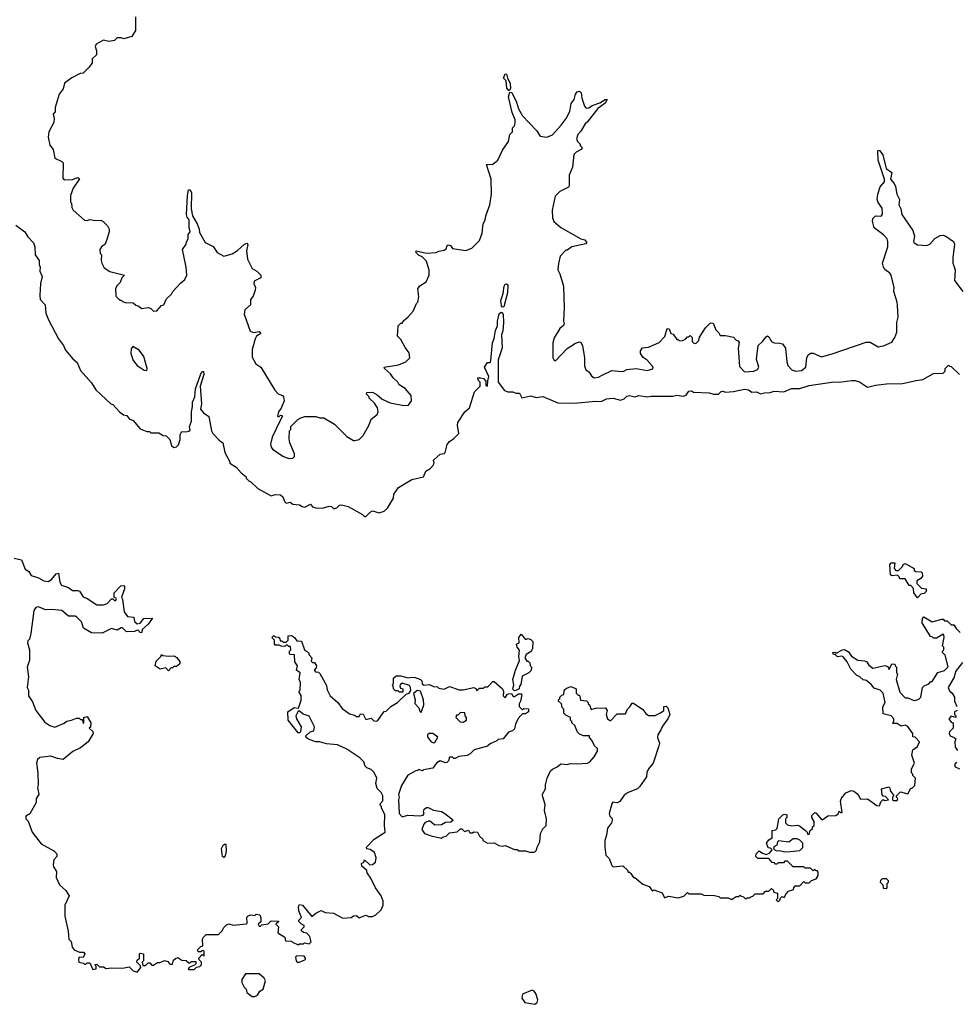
# Model space of a CAD drawing. Extents: x 2494106 to 2685573, y 758056 to 915185.
# Tile 280 of 507: x 2602595 to 2609522, y 857622 to 864905. Entities that reach past the tile are written whole.
import ezdxf

# ---------------------------------------------------------------- set-up
doc = ezdxf.new("R2010")
doc.units = 0

msp = doc.modelspace()

# ---------------------------------------------------------------- linework, layer by layer
at = {"layer": '0CON05XD'}
for points in [[(2603451.2, 864925), (2603452.5, 864825), (2603425, 864780), (2603365, 864762.5), (2603345, 864770), (2603315, 864770), (2603295, 864750), (2603255, 864742.5), (2603215, 864752.5), (2603160, 864725), (2603153.6, 864706.4), (2603163.3, 864675), (2603162.5, 864645), (2603130, 864615), (2603130, 864585), (2603110, 864555), (2603065, 864510), (2603043, 864507), (2602980, 864475), (2602927.5, 864435), (2602916.7, 864393.3), (2602887.5, 864355), (2602857.5, 864255), (2602856.4, 864223.6), (2602843.6, 864206.4), (2602850, 864175), (2602847.5, 864145), (2602810, 864075), (2602806.7, 864035), (2602817, 863977), (2602843.3, 863945), (2602855, 863880), (2602907, 863857), (2602917, 863847), (2602913, 863733), (2602925, 863720), (2602985, 863722.5), (2603025, 863736.7), (2603037, 863727), (2602991.7, 863658.3), (2602970, 863605), (2602970, 863555), (2602977, 863547), (2602980, 863515), (2602990, 863495), (2603075, 863422.5), (2603095, 863420), (2603115, 863426.7), (2603155, 863420), (2603195, 863422.5), (2603213, 863413), (2603245, 863380), (2603257.5, 863355), (2603257.5, 863335), (2603243, 863287), (2603227.5, 863245), (2603200, 863225), (2603187.5, 863205), (2603190, 863175), (2603200, 863165), (2603197.5, 863125), (2603203, 863103), (2603220.7, 863070.7), (2603261.7, 863041.7), (2603370, 863015), (2603350, 862995), (2603338.3, 862961.7), (2603315, 862940), (2603303, 862917), (2603305, 862860), (2603335, 862830), (2603345, 862830), (2603355, 862820), (2603375, 862812.5), (2603435, 862810), (2603453, 862793), (2603477, 862787), (2603495, 862770), (2603547, 862777), (2603565, 862770), (2603585, 862750), (2603608.3, 862751.7), (2603645, 862790), (2603660, 862795), (2603680.7, 862839.3), (2603717.5, 862875), (2603727.5, 862895), (2603783.6, 862956.4), (2603816.4, 862983.6), (2603830, 863015), (2603825.7, 863075), (2603800, 863205), (2603827.5, 863245), (2603828.3, 863261.7), (2603840, 863285), (2603840, 863315), (2603856.7, 863335), (2603847.5, 863367.5), (2603848.8, 863425), (2603834.2, 863444.2), (2603829.4, 863465), (2603835.6, 863605.6), (2603844.5, 863645.5), (2603856.7, 863646.7), (2603866.7, 863625), (2603864.3, 863505), (2603874.2, 863455), (2603907.5, 863395), (2603922.5, 863355), (2603925, 863330), (2603966.1, 863256.1), (2604025, 863227.5), (2604055, 863182.5), (2604105, 863156.7), (2604166.1, 863173.9), (2604205, 863197.5), (2604257.5, 863245), (2604275, 863252.5), (2604283, 863243), (2604273.3, 863195), (2604280, 863135), (2604313.6, 863063.6), (2604350, 863045), (2604377.5, 863015), (2604377.5, 862995), (2604328.3, 862971.7), (2604327.5, 862955), (2604340, 862925), (2604337.5, 862905), (2604320.7, 862859.3), (2604302.5, 862835), (2604303.3, 862795), (2604261.2, 862758.8), (2604256.4, 862726.4), (2604300.7, 862600.7), (2604325, 862592.5), (2604365, 862600), (2604378.8, 862585), (2604347.5, 862565), (2604337.5, 862545), (2604313.3, 862465), (2604315, 862410), (2604340.7, 862360.7), (2604377.5, 862335), (2604482.5, 862165), (2604507, 862137), (2604540, 862125), (2604546.4, 862116.4), (2604550, 862085), (2604528, 862032), (2604510, 862005), (2604502.5, 861975), (2604505, 861970), (2604515, 861970), (2604525, 861980), (2604540, 861975), (2604492, 861878), (2604462.1, 861817.9), (2604451.2, 861765), (2604455, 861742.5), (2604467.5, 861725), (2604545, 861673.3), (2604585, 861660), (2604615, 861662.5), (2604627.5, 861675), (2604627.5, 861695), (2604592.5, 861775), (2604587.5, 861805), (2604590, 861865), (2604600, 861875), (2604600, 861895), (2604651.7, 861948.3), (2604675, 861960), (2604705, 861970), (2604785, 861970), (2604815, 861960), (2604845, 861960), (2604923, 861913), (2605015, 861822.5), (2605063, 861793), (2605075, 861792.5), (2605105, 861800), (2605135, 861830), (2605176.7, 861903.3), (2605195, 861950), (2605240, 861985), (2605247.5, 862005), (2605242.5, 862035), (2605219.3, 862069.3), (2605180, 862105), (2605180, 862115), (2605160, 862135), (2605161.7, 862148.3), (2605205, 862150), (2605239.3, 862129.3), (2605275, 862097.5), (2605335, 862070), (2605435, 862052.5), (2605470, 862055), (2605492.5, 862085), (2605490, 862125), (2605445, 862177.5), (2605402.5, 862205), (2605393, 862223), (2605357.5, 862255), (2605336.7, 862285), (2605292.5, 862325), (2605290, 862335), (2605397, 862353), (2605450, 862375), (2605480, 862405), (2605475, 862440), (2605445, 862480), (2605415, 862540), (2605390, 862565), (2605391.7, 862601.7), (2605395, 862640), (2605415, 862660), (2605425, 862660), (2605435, 862680), (2605466.4, 862703.6), (2605505, 862750), (2605530, 862805), (2605540, 862815), (2605547.5, 862855), (2605540, 862915), (2605553.6, 862936.4), (2605602.5, 862965), (2605622.5, 863015), (2605623, 863053), (2605605, 863120), (2605571.7, 863151.7), (2605543.5, 863163.5), (2605526.2, 863185), (2605527.5, 863195), (2605605, 863178.8), (2605675, 863182.5), (2605695, 863192.5), (2605735, 863200), (2605749.3, 863210.7), (2605757.5, 863235), (2605765, 863240), (2605782.5, 863235), (2605795, 863212.5), (2605895, 863196.7), (2605940, 863215), (2605995, 863272.5), (2606016.2, 863325), (2606022.5, 863395), (2606037, 863423), (2606042.5, 863455), (2606072.5, 863535), (2606084.3, 863615), (2606083.3, 863725), (2606047.5, 863835), (2606095, 863836.7), (2606132.5, 863865), (2606165, 863940), (2606210, 864005), (2606220, 864055), (2606240, 864075), (2606240, 864105), (2606255, 864120), (2606260.7, 864139.3), (2606259.2, 864165), (2606237.8, 864217.8), (2606209.5, 864335), (2606221.4, 864368.6), (2606235, 864366.2), (2606269.2, 864295), (2606285, 864246.7), (2606315, 864193.8), (2606416.7, 864085), (2606445, 864042.5), (2606493, 864037), (2606535, 864053.3), (2606600, 864125), (2606636.2, 864175), (2606663.3, 864225), (2606674.1, 864285.9), (2606696.1, 864313.9), (2606706.7, 864355), (2606719.3, 864370.7), (2606735, 864376.7), (2606746.7, 864365), (2606753.3, 864325), (2606773.3, 864265), (2606785, 864250), (2606805, 864253.8), (2606828.8, 864271.2), (2606885, 864290.8), (2606925, 864313.8), (2606940, 864315), (2606925, 864288), (2606870.9, 864249.1), (2606793, 864147), (2606777.5, 864135), (2606745, 864080), (2606723, 864057), (2606713, 864023), (2606720, 864005), (2606740, 863985), (2606740, 863975), (2606751.7, 863961.7), (2606751.7, 863948.3), (2606710, 863925), (2606693, 863907), (2606683.3, 863815), (2606660, 863755), (2606660, 863675), (2606653.6, 863666.4), (2606590, 863635), (2606555, 863600), (2606533.3, 863496.7), (2606535, 863440), (2606545, 863412.5), (2606597, 863367), (2606745, 863283.3), (2606775.8, 863275.8), (2606790, 863255), (2606781.7, 863248.3), (2606680, 863225), (2606645, 863200), (2606635, 863200), (2606592.5, 863155), (2606579.2, 863100.8), (2606575.9, 863055.9), (2606591.2, 863025), (2606616.7, 862935), (2606623.3, 862775), (2606617.5, 862675), (2606622.5, 862655), (2606618, 862642), (2606589.3, 862620.7), (2606548.3, 862551.7), (2606538.8, 862515), (2606537.5, 862405), (2606545, 862390), (2606557, 862383), (2606645, 862472.5), (2606705, 862512.5), (2606735, 862522.5), (2606746.4, 862516.4), (2606757.5, 862495), (2606772.5, 862405), (2606772.5, 862345), (2606782.5, 862315), (2606805, 862300), (2606825, 862270), (2606845, 862256.7), (2606875, 862262), (2606903.1, 862276.9), (2606975, 862310), (2607045, 862302.9), (2607064.2, 862305.8), (2607085, 862318.8), (2607155, 862326.2), (2607235, 862311.2), (2607277, 862323), (2607280, 862335), (2607272.5, 862345), (2607236.4, 862386.4), (2607207, 862407), (2607187.5, 862435), (2607187.5, 862455), (2607201.7, 862478.3), (2607247, 862483), (2607325, 862517.5), (2607367, 862563), (2607385, 862620), (2607398.3, 862618.3), (2607410, 862585), (2607428.3, 862578.3), (2607455, 862540), (2607465, 862540), (2607475, 862530), (2607497, 862533), (2607518.3, 862541.7), (2607535, 862560), (2607545, 862560), (2607555, 862570), (2607570, 862555), (2607570, 862525), (2607581.7, 862511.7), (2607595, 862510), (2607617, 862533), (2607623, 862557), (2607667.5, 862625), (2607705, 862662.5), (2607725, 862660), (2607745, 862610), (2607765, 862590), (2607775, 862570), (2607815, 862570), (2607875, 862557.5), (2607893.6, 862533.6), (2607909.3, 862529.3), (2607916.2, 862516.2), (2607910, 862475), (2607918.7, 862338.7), (2607955, 862301.4), (2608025, 862305.6), (2608052.3, 862317.7), (2608062.3, 862335), (2608045.7, 862395), (2608056.7, 862495), (2608090, 862525), (2608115, 862560)], [(2606215, 864380), (2606197.4, 864397.4), (2606193.6, 864453.6), (2606172.4, 864472.4), (2606185, 864504), (2606195, 864502), (2606202, 864472), (2606222.3, 864435), (2606224.6, 864395.4), (2606215, 864380)], [(2608115, 862560), (2608125, 862566.7), (2608135, 862560), (2608155.8, 862525.8), (2608175, 862513.8), (2608213.6, 862513.6), (2608236.4, 862506.4), (2608260, 862475), (2608268.6, 862375), (2608276.4, 862346.4), (2608305, 862314.2), (2608335.6, 862305.6), (2608378.6, 862311.4), (2608409.2, 862335), (2608416.7, 862405), (2608425.8, 862425), (2608445, 862439.2), (2608465, 862438), (2608525, 862412), (2608605, 862433.8), (2608855, 862520), (2608885, 862520), (2608945, 862486.2), (2608985, 862493.8), (2609045, 862520), (2609068.8, 862555), (2609083.3, 862595), (2609082, 862665), (2609092, 862705), (2609088.3, 862791.7), (2609086.1, 862816.1), (2609060, 862895), (2609063.3, 862925), (2609040, 863015), (2609030, 863030), (2608995, 863057.5), (2608983.8, 863075), (2608977, 863103), (2609016.7, 863225), (2609016.7, 863265), (2609010, 863285), (2608985, 863313.3), (2608915.9, 863365.9), (2608902, 863415), (2608906.2, 863435), (2608925, 863453.3), (2608959.3, 863450.7), (2608970, 863455), (2608976.4, 863466.4), (2608975, 863510), (2608945, 863552.5), (2608938, 863575), (2608942.5, 863615), (2608960.5, 863669.5), (2608992.5, 863705), (2608992.5, 863725), (2608943.8, 863865), (2608942.5, 863935), (2608945, 863940), (2608955, 863937.5), (2608978.8, 863905), (2609002.5, 863805), (2609046.7, 863775), (2609036.7, 863725), (2609063.6, 863693.6), (2609071.7, 863671.7), (2609083.8, 863615), (2609101.2, 863575), (2609098, 863535), (2609112.5, 863505), (2609120.8, 863465), (2609201.2, 863345), (2609213.3, 863305), (2609206.7, 863265), (2609212, 863255), (2609235, 863238.8), (2609305, 863234), (2609326.7, 863245), (2609363.9, 863286.1), (2609402.3, 863307.7), (2609425, 863312), (2609445, 863304), (2609502.5, 863265), (2609510, 863245), (2609496.4, 863143.6), (2609496.7, 863105), (2609503.8, 863083.8), (2609513.6, 863053.6), (2609508.8, 862975), (2609570, 862895)], [(2602567.5, 863385), (2602632.5, 863335), (2602655, 863300), (2602696.7, 863255), (2602707.5, 863225), (2602710, 863165), (2602740, 863125), (2602740, 863095), (2602747.5, 863075), (2602743.3, 863045), (2602760, 863005), (2602750, 862955), (2602743.3, 862865), (2602746.7, 862835), (2602782.5, 862795), (2602787.5, 862735), (2602807.5, 862685), (2602882.5, 862545), (2602920, 862495), (2602935, 862460), (2602987, 862397), (2603019.3, 862369.3), (2603045, 862310), (2603125, 862220), (2603157, 862167), (2603270, 862065), (2603285, 862060), (2603333.6, 862003.6), (2603363, 861983), (2603387, 861977), (2603403.6, 861953.6), (2603435, 861940), (2603485, 861880), (2603535, 861860), (2603555, 861860), (2603565, 861850), (2603625, 861850), (2603655, 861830), (2603678.3, 861828.3), (2603705, 861800), (2603716.7, 861755), (2603735, 861740), (2603755, 861746.2), (2603769.7, 861760.3), (2603780.7, 861799.3), (2603781.2, 861835), (2603795, 861860), (2603825, 861857.5), (2603845, 861861.2), (2603855, 861870), (2603850, 861895), (2603866.1, 861935), (2603865.7, 862005), (2603873.8, 862045), (2603872, 862075), (2603891.2, 862115), (2603895.3, 862174.7), (2603935, 862286.2), (2603945, 862304), (2603955, 862303.8), (2603958.1, 862281.9), (2603929.4, 862195), (2603940, 862065), (2603932.9, 862025), (2603955, 861997.5), (2603995, 861970), (2604012.5, 861865), (2604023.6, 861843.6), (2604070, 861795), (2604097.5, 861775), (2604113, 861703), (2604150, 861635), (2604150, 861625), (2604196.4, 861596.4), (2604233.6, 861553.6), (2604270, 861525), (2604270, 861515), (2604290, 861495), (2604305, 861487.5), (2604356.4, 861436.4), (2604455, 861382.5), (2604485, 861392.5), (2604525, 861390), (2604542.5, 861375), (2604555, 861340), (2604565, 861330), (2604595, 861337.5), (2604615, 861322.5), (2604665, 861317.5), (2604685, 861303.3), (2604705, 861298.8), (2604745, 861322.5), (2604761.7, 861301.7), (2604785, 861293.8), (2604835, 861293.3), (2604885, 861307.5), (2604900, 861305), (2604915, 861290), (2604925, 861290), (2604940, 861295), (2604960, 861315), (2604976.1, 861316.1), (2605023.6, 861303.6), (2605130, 861245), (2605145, 861230), (2605155, 861230), (2605187, 861263), (2605205, 861272.5), (2605255, 861258.8), (2605290.7, 861269.3), (2605315, 861292.5), (2605360, 861365), (2605362.5, 861395), (2605397.5, 861445), (2605495, 861503.8), (2605582.5, 861525), (2605600, 861565), (2605628.1, 861581.9), (2605651.2, 861605), (2605660, 861625), (2605655, 861647.5), (2605705, 861692.5), (2605735, 861697.5), (2605742.5, 861705), (2605756.4, 861763.6), (2605773.6, 861786.4), (2605805, 861807.5), (2605842.5, 861845), (2605833.3, 861905), (2605836.7, 861925), (2605886.7, 862005), (2605922.5, 862035), (2605958.3, 862151.7), (2606000, 862195), (2606000, 862225), (2605985, 862240), (2605982.5, 862255), (2606003, 862257), (2606025, 862250), (2606041.7, 862231.7), (2606043, 862203), (2606056.2, 862195), (2606056.4, 862233.6), (2606064, 862265), (2606033.3, 862335), (2606055, 862370), (2606075, 862370), (2606080, 862385), (2606092, 862515), (2606105, 862547.5), (2606113, 862607), (2606128.9, 862641.1), (2606128.2, 862675), (2606140.3, 862729.7), (2606155, 862740.6), (2606166.6, 862736.6), (2606171.4, 862725), (2606172.5, 862665), (2606167.5, 862602.5), (2606157.5, 862575), (2606162.3, 862477.7), (2606135, 862390), (2606134.2, 862224.2), (2606181.7, 862161.7), (2606205, 862152.5), (2606243, 862153), (2606265, 862142.5), (2606291.7, 862141.7), (2606308.3, 862108.3), (2606375, 862122.5), (2606415, 862110), (2606465, 862117.5), (2606575, 862070), (2606695, 862067.5), (2606856.1, 862083.9), (2606895, 862080), (2606935, 862100), (2606985, 862106.7), (2607039.5, 862090.5), (2607065, 862101.2), (2607085, 862120), (2607105, 862126.2), (2607145, 862116.7), (2607175, 862126.2), (2607235, 862116.7), (2607265, 862121.2), (2607425, 862120), (2607455, 862126.7), (2607505, 862121.2), (2607525, 862127.5), (2607545, 862156.7), (2607565, 862158.8), (2607579.3, 862150.7), (2607695, 862146.2), (2607726.4, 862136.4), (2607763.6, 862136.4), (2607783.3, 862155), (2607795, 862158), (2607815, 862150), (2607875, 862153.8), (2607955, 862173.3), (2607985, 862167.5), (2608010.7, 862150.7), (2608045, 862152), (2608075, 862138.8), (2608105, 862146.2), (2608145, 862146.7), (2608175, 862156.7), (2608246.7, 862153.3), (2608303.6, 862176.4), (2608365, 862176.7), (2608435, 862198.8), (2608616.4, 862226.4), (2608655, 862223.3), (2608746.4, 862236.4), (2608775, 862236.2), (2608805.9, 862225.9), (2608865, 862187.5), (2608925, 862202.5), (2609005, 862212.5), (2609125, 862213.3), (2609225, 862237.5), (2609275, 862243.3), (2609355, 862287.5), (2609425, 862290), (2609440, 862305), (2609440, 862325), (2609465, 862350), (2609471.7, 862341.7), (2609485, 862340), (2609545, 862280)], [(2606165, 862779.2), (2606158, 862788), (2606152.7, 862827.3), (2606170.6, 862879.4), (2606177.3, 862935), (2606185, 862948.5), (2606195, 862952.2), (2606205.5, 862945), (2606202.3, 862885), (2606175, 862780), (2606165, 862779.2)], [(2603535, 862310), (2603537.5, 862325), (2603512.5, 862415), (2603479.5, 862459.5), (2603433, 862487), (2603418.3, 862471.7), (2603417.5, 862435), (2603433.3, 862385), (2603465, 862347.5), (2603515, 862312.5), (2603535, 862310)], [(2602555, 860923.3), (2602609.3, 860909.3), (2602635, 860840), (2602663, 860823), (2602680, 860795), (2602735, 860776.2), (2602772.5, 860755), (2602805, 860750), (2602830, 860765), (2602865, 860806.7), (2602881.7, 860811.7), (2602891.2, 860745), (2602905, 860723.3), (2602955.9, 860705.9), (2602985, 860683.3), (2603025, 860682.5), (2603037, 860677), (2603065, 860636.7), (2603095, 860623.3), (2603165, 860576), (2603215, 860576), (2603242.9, 860587.1), (2603275, 860621.2), (2603285, 860622.5), (2603295, 860610), (2603305, 860610), (2603310, 860625), (2603293, 860633), (2603294.5, 860665.5), (2603342.2, 860717.8), (2603365, 860721.2), (2603371.2, 860715), (2603370.8, 860695), (2603347.5, 860635), (2603356.4, 860616.4), (2603367.5, 860525), (2603391.7, 860491.7), (2603440, 860485), (2603443, 860453), (2603465, 860436.7), (2603485, 860442.5), (2603513.6, 860476.4), (2603578.3, 860478.3), (2603546.4, 860433.6), (2603503.6, 860396.4), (2603495, 860370), (2603483.6, 860373.6), (2603477, 860387), (2603465, 860390), (2603445, 860380), (2603385, 860377.5), (2603355, 860407.5), (2603345, 860407.5), (2603315, 860390), (2603275, 860403.3), (2603205, 860367.5), (2603125, 860370), (2603067.5, 860405), (2603052.3, 860452.3), (2603016.7, 860486.7), (2603005, 860492.5), (2602955, 860493.3), (2602907.5, 860535)], [(2609235, 860630), (2609207.5, 860665), (2609207, 860697), (2609185, 860720), (2609175, 860720), (2609145, 860770), (2609105, 860770), (2609100, 860785), (2609087, 860797), (2609045, 860792.5), (2609035, 860800), (2609030, 860875), (2609041.7, 860888.3), (2609067, 860887), (2609062.5, 860845), (2609075, 860830), (2609095, 860830), (2609125, 860860), (2609130, 860875), (2609145, 860882.5), (2609210, 860845), (2609211.7, 860831.7), (2609223, 860823), (2609261.7, 860821.7), (2609270, 860815), (2609271.7, 860788.3), (2609259.3, 860770.7), (2609230, 860755), (2609230, 860735), (2609265, 860700), (2609300, 860695), (2609300, 860675), (2609285, 860660), (2609260, 860655), (2609235, 860630)], [(2602907.5, 860535), (2602833.6, 860543.6), (2602785, 860540), (2602735, 860562.5), (2602713.3, 860556.7), (2602699.2, 860535), (2602677.5, 860365), (2602667, 860323), (2602655, 860310), (2602652, 860295), (2602667.5, 860245), (2602667, 860167), (2602651.2, 860115), (2602660, 860045), (2602650, 859965), (2602660, 859945), (2602660, 859905), (2602689.5, 859859.5), (2602714.4, 859794.4), (2602780.5, 859710.5), (2602817.5, 859685), (2602855, 859673.3), (2602925, 859702.5), (2602943, 859717), (2602977, 859723), (2603015, 859740), (2603035, 859740), (2603045, 859730), (2603058.3, 859728.3), (2603065, 859700), (2603070, 859705), (2603070, 859745), (2603095, 859750), (2603120, 859705), (2603117.5, 859672.5), (2603110, 859665), (2603135, 859640), (2603137.5, 859625), (2603102.5, 859565), (2603045, 859520), (2602987.7, 859492.3), (2602917, 859433), (2602875, 859440), (2602825, 859457.5), (2602743, 859447), (2602727, 859433), (2602720, 859405), (2602730, 859335), (2602732.5, 859245), (2602727.5, 859225), (2602735, 859190), (2602737.5, 859175), (2602716.7, 859145), (2602715.9, 859114.1), (2602669.3, 859030.7), (2602640, 859015), (2602640, 858995), (2602657, 858977), (2602686.4, 858896.4), (2602755, 858810), (2602847, 858757), (2602870, 858735), (2602870, 858715), (2602848.3, 858691.7), (2602843.3, 858655), (2602845, 858640), (2602867.5, 858605), (2602865, 858560), (2602890, 858505), (2602937.5, 858465), (2602960, 858425), (2602930, 858355), (2602930, 858275), (2602953.6, 858163.6), (2602957.5, 858105), (2602976.1, 858086.1), (2602982.5, 858045), (2602997.5, 858025), (2603038.3, 858008.3), (2603067.5, 858007.5), (2603077.5, 857995), (2603065, 857967.5), (2603035, 857970), (2603030, 857955), (2603033.6, 857933.6), (2603067, 857927), (2603075, 857920), (2603085, 857920), (2603095, 857930), (2603115, 857930), (2603135, 857880), (2603160, 857885), (2603160, 857905), (2603150, 857915), (2603165, 857920), (2603185, 857900), (2603215, 857900), (2603235, 857887.5), (2603275, 857892.5), (2603355, 857890), (2603405, 857900), (2603435, 857870), (2603465, 857860), (2603490, 857895), (2603488.3, 857908.3), (2603462.5, 857935), (2603465, 857950), (2603480, 857965), (2603480, 857995), (2603485, 858000), (2603510, 857995), (2603510, 857945), (2603500, 857935), (2603505, 857910), (2603525, 857910), (2603545, 857930), (2603558.3, 857928.3), (2603573, 857913), (2603585, 857912.5), (2603615, 857932.5), (2603635, 857932.5), (2603665, 857947.5), (2603690, 857940), (2603705, 857920), (2603725, 857920), (2603731.7, 857948.3), (2603748.3, 857961.7), (2603765, 857967.5), (2603773, 857963), (2603795, 857950), (2603827, 857947), (2603845, 857930), (2603855, 857930), (2603865, 857940), (2603898.3, 857938.3), (2603898.3, 857921.7), (2603888.3, 857911.7), (2603851.7, 857898.3), (2603840, 857885), (2603845, 857880), (2603885, 857880), (2603901.7, 857898.3), (2603927, 857903), (2603940, 857915), (2603940, 857935), (2603921.7, 857951.7), (2603920, 857965), (2603945, 857990), (2603958.3, 857981.7), (2603960, 858015), (2603945, 858020), (2603935, 858010), (2603915, 858010), (2603910, 858025), (2603935, 858050), (2603950, 858055), (2603947.5, 858105), (2603955, 858120), (2603975, 858140), (2604065, 858140), (2604092.5, 858165), (2604105, 858190), (2604125, 858210), (2604143, 858217), (2604175, 858207.5), (2604271.7, 858218.3), (2604277.5, 858222.5), (2604274, 858266), (2604285, 858277.5), (2604305, 858283.3), (2604335, 858280), (2604345, 858290), (2604370, 858285), (2604377.5, 858265), (2604377.5, 858232.5), (2604360, 858215), (2604365, 858200), (2604375, 858200), (2604385, 858210), (2604431.7, 858218.3), (2604455, 858240), (2604508.3, 858238.3), (2604508.3, 858231.7), (2604490, 858215), (2604510, 858195), (2604505, 858150), (2604555, 858120), (2604561.7, 858091.7), (2604605, 858090), (2604611.7, 858081.7), (2604655, 858062.5), (2604665, 858070), (2604695, 858070), (2604702.5, 858077.5), (2604735, 858070), (2604750, 858085), (2604740, 858125), (2604718.3, 858148.3), (2604693, 858153), (2604680, 858165), (2604680, 858175), (2604700, 858195), (2604700, 858205), (2604680, 858215), (2604660, 858235), (2604660, 858245), (2604680, 858265), (2604660, 858315), (2604657.5, 858345), (2604665, 858360), (2604686.4, 858356.4), (2604755, 858272.5), (2604785, 858297.5), (2604825, 858317.5), (2604855, 858302.5), (2604917, 858297), (2604985, 858260), (2605046.4, 858263.6), (2605065, 858277.5), (2605085, 858280), (2605105, 858262.5), (2605155, 858282.5), (2605175, 858272.5), (2605205, 858272.5), (2605230, 858285), (2605269.3, 858320.7), (2605283, 858357), (2605283.8, 858385), (2605269.2, 858425), (2605226.2, 858485), (2605193.3, 858555), (2605163.8, 858595), (2605162.5, 858612.5), (2605126.7, 858645), (2605123.3, 858665), (2605140, 858675), (2605145, 858690), (2605185, 858653.3), (2605205, 858656.7), (2605226.4, 858673.6), (2605232.5, 858705), (2605220, 858745), (2605187, 858767), (2605161.7, 858771.7), (2605160, 858785), (2605217.5, 858845), (2605298.8, 858895), (2605293.3, 858945), (2605296.7, 859025), (2605270, 859075), (2605270, 859085), (2605260, 859095), (2605260, 859105), (2605281.7, 859128.3), (2605280, 859165), (2605269.3, 859189.3), (2605238.3, 859218.3), (2605230, 859255), (2605237.5, 859295), (2605217, 859337), (2605195, 859360), (2605161.7, 859371.7), (2605150, 859385), (2605140, 859415), (2605110, 859445), (2605015, 859510), (2604945, 859542.5), (2604865, 859548.8), (2604813, 859563), (2604785, 859563.3), (2604735, 859580), (2604720.7, 859590.7), (2604710, 859605), (2604743, 859637), (2604770, 859645), (2604776.7, 859675), (2604735, 859752.5), (2604691.7, 859768.3), (2604665, 859790), (2604655, 859790), (2604637.5, 859755), (2604642.5, 859735), (2604676.7, 859675), (2604671.7, 859638.3), (2604665, 859630), (2604655, 859630), (2604580, 859725), (2604577.5, 859785), (2604625, 859817.5), (2604658.3, 859811.7), (2604677, 859873), (2604677, 859907), (2604660, 859935), (2604670, 859945), (2604673, 860003), (2604662.5, 860025), (2604670, 860075), (2604642.5, 860095), (2604650, 860125), (2604630, 860155), (2604628.3, 860208.3), (2604595, 860210), (2604590, 860215), (2604590, 860235), (2604600, 860245), (2604598.3, 860268.3), (2604585, 860270), (2604575, 860280), (2604565, 860280), (2604555, 860270), (2604528.3, 860271.7), (2604515, 860280), (2604485, 860280), (2604480, 860285), (2604480, 860315), (2604460, 860335), (2604475, 860350), (2604485, 860340), (2604508.3, 860338.3), (2604520, 860325), (2604521.7, 860311.7), (2604535, 860310), (2604545, 860300), (2604565, 860300), (2604580, 860315), (2604581.7, 860348.3), (2604605, 860350), (2604626.4, 860336.4), (2604645, 860310), (2604678.3, 860308.3), (2604702.5, 860245), (2604730, 860225), (2604737, 860207), (2604756.1, 860186.1), (2604751.7, 860161.7), (2604761.7, 860151.7), (2604775, 860150), (2604790, 860125), (2604788.3, 860111.7), (2604773, 860093), (2604781.7, 860081.7), (2604805, 860080), (2604815, 860070), (2604865, 859980), (2604868.3, 859948.3), (2604892.5, 859905), (2604947.5, 859855), (2604980.7, 859810.7), (2605035, 859770), (2605071.7, 859761.7), (2605085, 859750), (2605105, 859750), (2605115, 859770), (2605135, 859767.5), (2605155, 859730), (2605195, 859740), (2605215, 859720), (2605235, 859717.5), (2605245, 859722.5), (2605265, 859752.5), (2605291.7, 859788.3), (2605305, 859790), (2605340, 859825), (2605390, 859855), (2605452.5, 859917.5), (2605476.4, 859923.6), (2605487, 859943), (2605486.4, 859966.4), (2605479.3, 859979.3), (2605425, 859996.7), (2605410, 859985), (2605407.5, 859975), (2605411.7, 859961.7), (2605430, 859955), (2605428.3, 859931.7), (2605405, 859930), (2605395, 859940), (2605375, 859940), (2605360, 859955), (2605357, 859977), (2605350, 859985), (2605360, 859995), (2605360, 860035), (2605378.3, 860051.7), (2605415, 860052.5), (2605465, 860037.5), (2605495, 860042.5), (2605519.3, 860039.3), (2605560, 860025), (2605570, 860015), (2605571.7, 859991.7), (2605583, 859983), (2605625, 859987.5), (2605655, 859972.5), (2605685, 859970), (2605695, 859960), (2605735, 859952.5), (2605775, 859972.5), (2605845, 859947.5), (2605875, 859947.5), (2605955, 859966.7), (2605970, 859955), (2605975, 859940), (2605995, 859960), (2606025, 859960), (2606035, 859970), (2606058.3, 859971.7), (2606095, 860010), (2606105, 860010), (2606167, 859957), (2606172.5, 859935), (2606170, 859905), (2606185, 859890), (2606200, 859915), (2606210.7, 859919.3), (2606231.7, 859921.7), (2606245, 859900), (2606255, 859900), (2606285, 859920), (2606305, 859920), (2606310, 859915), (2606300, 859865), (2606290, 859845), (2606290, 859825), (2606315, 859800), (2606325, 859810), (2606358.3, 859808.3), (2606357.5, 859785), (2606335, 859770), (2606315, 859770), (2606301.7, 859758.3), (2606283, 859737), (2606262.5, 859695), (2606255, 859660), (2606240, 859645), (2606210, 859635), (2606170, 859585), (2606135, 859580), (2606125, 859570), (2606075, 859550), (2606055, 859532.5), (2605956, 859504), (2605925.8, 859474.2), (2605905, 859463.8), (2605843.6, 859456.4), (2605815, 859440), (2605805, 859440), (2605795, 859450), (2605775, 859450), (2605766.7, 859423.3), (2605755, 859410), (2605745, 859407.5), (2605705, 859422.5), (2605680.7, 859409.3), (2605667, 859393)], [(2605667, 859393), (2605651.7, 859368.3), (2605582.5, 859357.5), (2605575, 859350), (2605545, 859360), (2605538.3, 859351.7), (2605525, 859350), (2605465, 859317.5), (2605419.3, 859240.7), (2605397.5, 859175), (2605402.5, 859155), (2605397.5, 859135), (2605402.5, 859035), (2605425, 859010), (2605465, 859022.5), (2605555, 859016.7), (2605578.8, 859021.2), (2605587.5, 859035), (2605582.5, 859045), (2605587.5, 859065), (2605605, 859077.5), (2605615, 859077.5), (2605655, 859057.5), (2605715, 859047.5), (2605740, 859035), (2605795, 858990), (2605797.5, 858982.5), (2605785, 858970), (2605745, 858966.7), (2605715, 858950), (2605665, 858947.5), (2605625, 858980), (2605595, 858967.5), (2605583.3, 858955), (2605570, 858915), (2605590, 858885), (2605638.3, 858868.3), (2605715, 858852.5), (2605728.3, 858861.7), (2605750, 858865), (2605775, 858890), (2605831.7, 858898.3), (2605855, 858920), (2605865, 858920), (2605885, 858900), (2605915, 858910), (2605925, 858890), (2605945, 858890), (2605955, 858897.5), (2605980, 858895), (2605997, 858867), (2606020, 858845), (2606020, 858835), (2606055, 858813.3), (2606105, 858817.5), (2606138.3, 858798.3), (2606165, 858792.5), (2606185, 858797.5), (2606255, 858767.5), (2606275, 858767.5), (2606287, 858757), (2606335, 858757.5), (2606365, 858747.5), (2606401.7, 858748.3), (2606418.3, 858761.7), (2606422.5, 858785), (2606443.3, 858825), (2606446.7, 858885), (2606465, 858920), (2606490, 858945), (2606492.5, 858995), (2606476.7, 859055), (2606480.7, 859100.7), (2606462, 859165), (2606462.7, 859177.3), (2606483.8, 859215), (2606483.3, 859245), (2606496.7, 859295), (2606521.7, 859348.3), (2606535, 859362.5), (2606570.7, 859379.3), (2606598.3, 859401.7), (2606645, 859396.7), (2606667, 859403), (2606715, 859400), (2606795, 859406.7), (2606813, 859417), (2606845, 859452.5), (2606867.5, 859495), (2606867.5, 859515), (2606847.5, 859535), (2606827, 859577), (2606810, 859595), (2606808.3, 859608.3), (2606765, 859607.5), (2606735, 859620), (2606720, 859635), (2606700, 859685), (2606680, 859705), (2606680, 859715), (2606670, 859725), (2606670, 859745), (2606635, 859760), (2606620, 859775), (2606620, 859805), (2606608.3, 859818.3), (2606602.5, 859845), (2606580, 859865), (2606580, 859875), (2606590, 859885), (2606590, 859895), (2606605, 859910), (2606620, 859915), (2606623, 859947), (2606638.3, 859961.7), (2606675, 859972.5), (2606710, 859955), (2606710, 859925), (2606725, 859910), (2606735, 859910), (2606741.7, 859871.7), (2606788.3, 859868.3), (2606800, 859855), (2606800, 859845), (2606808.3, 859838.3), (2606823, 859803), (2606855, 859812.5), (2606927.5, 859815), (2606940, 859795), (2606932.5, 859765), (2606942.5, 859735), (2606965, 859720), (2607015, 859770), (2607075, 859770), (2607090, 859805), (2607108.3, 859821.7), (2607125, 859850), (2607135, 859850), (2607205, 859802.5), (2607225, 859772.5), (2607245, 859757.5), (2607295, 859757.5), (2607335, 859777.5), (2607360, 859795), (2607360, 859825), (2607377, 859827), (2607390, 859815), (2607402.5, 859765), (2607390, 859735), (2607349.3, 859680.7), (2607338.3, 859651.7), (2607313.8, 859615), (2607311.2, 859595), (2607326.2, 859555), (2607323.3, 859535), (2607280, 859405), (2607246.4, 859363.6), (2607233.9, 859336.1), (2607230, 859305), (2607178.8, 859231.2), (2607165, 859216.7), (2607095, 859190), (2607065, 859170), (2607035, 859122.5), (2607015, 859112.5), (2606983, 859117), (2606973.6, 859106.4), (2606953.8, 859035), (2606960, 859015), (2606976.2, 858996.2), (2606976.7, 858985), (2606971.2, 858965), (2606943.3, 858925), (2606936.1, 858873.9), (2606923.3, 858835), (2606922.5, 858785), (2606930, 858725), (2606955, 858700), (2606975, 858650), (2606985, 858640), (2607057, 858647), (2607090, 858615), (2607095, 858600), (2607105, 858600), (2607115, 858590), (2607135, 858560), (2607145, 858560), (2607205, 858510), (2607250, 858495), (2607275, 858460), (2607285, 858470), (2607348, 858448), (2607365, 858410), (2607395, 858422.5), (2607465, 858410), (2607507, 858423), (2607535, 858450), (2607545, 858440), (2607635, 858440), (2607655, 858430), (2607735, 858427.5), (2607765, 858420), (2607775, 858410), (2607835, 858410), (2607855, 858400), (2607865, 858400), (2607895, 858420), (2607915, 858420), (2607925, 858430), (2607931.7, 858421.7), (2607948.3, 858418.3), (2607965, 858400), (2607975, 858410), (2607995, 858410), (2608001.7, 858418.3), (2608018.3, 858421.7), (2608035, 858440), (2608095, 858440), (2608111.7, 858458.3), (2608135, 858460), (2608155, 858480), (2608168.3, 858468.3), (2608171.7, 858451.7), (2608200, 858445), (2608200, 858405), (2608190, 858395), (2608205, 858380), (2608218.3, 858391.7), (2608221.7, 858408.3), (2608235, 858420), (2608248.3, 858411.7), (2608265, 858440), (2608281.7, 858458.3), (2608318.3, 858471.7), (2608320, 858485), (2608331.7, 858498.3), (2608365, 858500), (2608395, 858530), (2608405, 858520), (2608435, 858520), (2608451.7, 858538.3), (2608485, 858550), (2608500, 858575), (2608500, 858595), (2608495, 858610), (2608485, 858610), (2608475, 858620), (2608465, 858610), (2608445, 858630), (2608405, 858630), (2608395, 858640), (2608315, 858640), (2608275, 858680), (2608255, 858680), (2608245, 858670), (2608205, 858670), (2608195, 858660), (2608185, 858660), (2608178.3, 858668.3), (2608161.7, 858671.7), (2608135, 858700), (2608055, 858700), (2608040, 858715), (2608042.5, 858735), (2608065, 858757.5), (2608089.3, 858739.3), (2608115, 858730), (2608140, 858740), (2608160, 858765), (2608147, 858777), (2608130.7, 858780.7), (2608117.5, 858815), (2608135, 858840), (2608160, 858855), (2608161.7, 858908.3), (2608187, 858913), (2608197, 858923), (2608210, 858995), (2608240, 859025), (2608255, 859030), (2608270, 859025), (2608270, 859005), (2608260, 858995), (2608260, 858965), (2608275, 858950), (2608305, 858942.5), (2608345, 858947.5), (2608361.7, 858941.7), (2608408.3, 858908.3), (2608420, 858895), (2608421.7, 858881.7), (2608435, 858880), (2608441.7, 858908.3), (2608458.3, 858921.7), (2608460, 858935), (2608470, 858945), (2608470, 858975), (2608453, 859003), (2608455, 859020), (2608475, 859040), (2608487, 859037), (2608525, 858990), (2608535, 858990), (2608573, 859017), (2608631.7, 859018.3), (2608648.3, 859031.7), (2608655, 859050), (2608665, 859040), (2608678.3, 859041.7), (2608666.7, 859125), (2608673.9, 859146.1), (2608705, 859187.5), (2608745, 859203.3), (2608765, 859200), (2608795, 859177.5), (2608815, 859140), (2608865, 859142.5), (2608935, 859092.5), (2608955, 859090), (2608965, 859120), (2608981.7, 859138.3), (2608995, 859130), (2609020, 859135), (2608998.3, 859158.3), (2608981.7, 859161.7), (2608973, 859173), (2608970, 859215), (2609025, 859230), (2609032.5, 859215), (2609033, 859203), (2609060, 859165), (2609050, 859155), (2609050, 859135), (2609055, 859130), (2609085, 859130), (2609090, 859145), (2609080, 859155), (2609080, 859165), (2609110, 859195), (2609165, 859180), (2609185, 859220), (2609195, 859220), (2609215, 859240), (2609220, 859295), (2609200, 859315), (2609200, 859325), (2609190, 859335), (2609190, 859365), (2609212.5, 859405), (2609192.5, 859465), (2609200, 859505), (2609235, 859530), (2609250, 859565), (2609218.3, 859598.3), (2609201.7, 859601.7), (2609200, 859625), (2609165, 859676.7), (2609145, 859687.5), (2609115, 859680), (2609085, 859700), (2609055, 859700), (2609050, 859705), (2609060, 859715), (2609060, 859735), (2609040, 859755), (2608981.7, 859771.7), (2608978.3, 859821.7), (2608996.7, 859855), (2608982.5, 859925), (2608960, 859945), (2608915, 859960), (2608896.4, 859986.4), (2608858.3, 860018.3), (2608833, 860023), (2608810, 860045), (2608785, 860057.5), (2608741.7, 860101.7), (2608716.1, 860156.1), (2608685, 860192.5), (2608675, 860197.5), (2608643, 860193), (2608628.3, 860208.3), (2608615, 860210), (2608610, 860225), (2608625, 860227.5), (2608635, 860220), (2608680, 860245), (2608695, 860246.7), (2608725, 860230), (2608748.3, 860198.3), (2608795, 860167.5), (2608843, 860163), (2608860, 860155), (2608875, 860130), (2608905, 860107.5), (2608995, 860127.5), (2609015, 860120), (2609025, 860100), (2609045, 860140), (2609068.3, 860138.3), (2609070, 860125), (2609080, 860115), (2609080, 860075), (2609087.5, 860065), (2609077.5, 860025), (2609105, 859930), (2609145, 859890), (2609165, 859890), (2609203, 859873), (2609215, 859870), (2609245, 859880), (2609260, 859895), (2609272.5, 859965), (2609285, 859977.5), (2609318.3, 859991.7), (2609335, 860010), (2609345, 860010), (2609385, 860077.5), (2609435, 860092.5), (2609461.7, 860118.3), (2609440, 860205), (2609420, 860225), (2609420, 860235), (2609430, 860245), (2609430, 860265), (2609420, 860275), (2609432.5, 860335), (2609430, 860355), (2609425, 860360), (2609375, 860330), (2609355, 860330), (2609345, 860340), (2609331.7, 860341.7), (2609270, 860445), (2609273, 860477), (2609281.7, 860488.3), (2609345, 860452.5), (2609415, 860470), (2609425, 860470), (2609435, 860460), (2609455, 860460), (2609485, 860430), (2609505, 860430), (2609521.7, 860401.7), (2609551.7, 860371.7)], [(2606255, 859940), (2606243, 859953), (2606250, 859985), (2606243.3, 860025), (2606262.5, 860095), (2606292.5, 860165), (2606287.5, 860195), (2606291.7, 860241.7), (2606273.3, 860263.3), (2606270, 860285), (2606290, 860295), (2606287.5, 860335), (2606305, 860360), (2606335, 860320), (2606357, 860327), (2606375, 860320), (2606390, 860305), (2606387.5, 860255), (2606377, 860233), (2606340.7, 860209.3), (2606330, 860185), (2606345, 860160), (2606355, 860160), (2606368.3, 860148.3), (2606370, 860125), (2606380, 860115), (2606380, 860105), (2606375, 860090), (2606360, 860075), (2606311.7, 860048.3), (2606302.5, 859987.5), (2606292.5, 859975), (2606290, 859955), (2606265, 859942.5), (2606255, 859940)], [(2603695, 860090), (2603675, 860110), (2603635, 860102.5), (2603597.5, 860125), (2603605, 860160), (2603640, 860195), (2603645, 860210), (2603652.5, 860202.5), (2603695, 860196.7), (2603735, 860200), (2603756.4, 860186.4), (2603780, 860155), (2603778.3, 860141.7), (2603755, 860120), (2603735, 860120), (2603725, 860110), (2603715, 860110), (2603695, 860090)], [(2609568.3, 860151.7), (2609517.5, 860085), (2609507.7, 860042.3), (2609462.5, 859965), (2609471.7, 859941.7), (2609493, 859923), (2609510, 859895), (2609510, 859865), (2609527.5, 859825)], [(2605565, 859780), (2605583, 859837), (2605582.5, 859875), (2605558.3, 859938.3), (2605535, 859942.5), (2605508.3, 859921.7), (2605520, 859875), (2605517, 859847), (2605547.5, 859815), (2605555, 859790), (2605565, 859780)], [(2605875, 859710), (2605900, 859725), (2605900, 859745), (2605890, 859755), (2605888.3, 859778.3), (2605855, 859780), (2605835, 859760), (2605825, 859760), (2605820, 859745), (2605851.7, 859711.7), (2605875, 859710)], [(2609530, 859795), (2609510, 859785), (2609510, 859765), (2609520, 859755), (2609520, 859745), (2609485, 859752.5), (2609467.5, 859735), (2609485, 859710), (2609500, 859705), (2609500, 859665), (2609471.7, 859638.3), (2609470, 859625), (2609478.3, 859608.3), (2609507, 859597), (2609520, 859585), (2609512.5, 859565), (2609513.6, 859523.6), (2609530.7, 859500.7)], [(2605655, 859557.5), (2605665, 859560), (2605688.3, 859598.3), (2605650, 859625), (2605623.9, 859626.1), (2605612.5, 859615), (2605611.7, 859601.7), (2605637, 859567), (2605655, 859557.5)], [(2609525, 859412.5), (2609510, 859395), (2609515, 859380), (2609545, 859363.3)], [(2608255, 858750), (2608295, 858753.3), (2608365, 858761.2), (2608387.7, 858782.3), (2608387.5, 858815), (2608365, 858837.5), (2608345, 858846.7), (2608315, 858847.5), (2608285, 858822.5), (2608208.3, 858831.7), (2608200, 858825), (2608195, 858800), (2608173.3, 858786.7), (2608170, 858775), (2608182, 858762), (2608195, 858758.8), (2608215, 858760), (2608255, 858750)], [(2604105, 858707.5), (2604093.8, 858715), (2604087.5, 858775), (2604100.7, 858799.3), (2604115, 858810), (2604120, 858805), (2604123, 858757), (2604115, 858720), (2604105, 858707.5)], [(2609005, 858480), (2609010, 858485), (2609010, 858515), (2609020, 858525), (2609020, 858535), (2609005, 858550), (2608975, 858550), (2608961.7, 858538.3), (2608960, 858525), (2608980, 858505), (2608981.7, 858481.7), (2609005, 858480)], [(2604655, 857932.5), (2604665, 857933.3), (2604710, 857955), (2604710, 857965), (2604698.3, 857978.3), (2604645, 857980), (2604635, 857970), (2604640, 857945), (2604655, 857932.5)], [(2604335, 857680), (2604355, 857690), (2604370.7, 857719.3), (2604396.1, 857733.9), (2604412.5, 857795), (2604402.5, 857815), (2604367, 857847), (2604265, 857847.5), (2604237.5, 857805), (2604237.5, 857785), (2604255, 857750), (2604270, 857735), (2604275, 857710), (2604315, 857680), (2604335, 857680)], [(2606405, 857622.5), (2606422.5, 857635), (2606427.5, 857655), (2606411.7, 857701.7), (2606399.3, 857719.3), (2606385, 857727.5), (2606313.6, 857696.4), (2606308.3, 857668.3), (2606330, 857635), (2606405, 857622.5)]]:
    msp.add_lwpolyline(points, dxfattribs=at)

doc.saveas('drawing.dxf')
